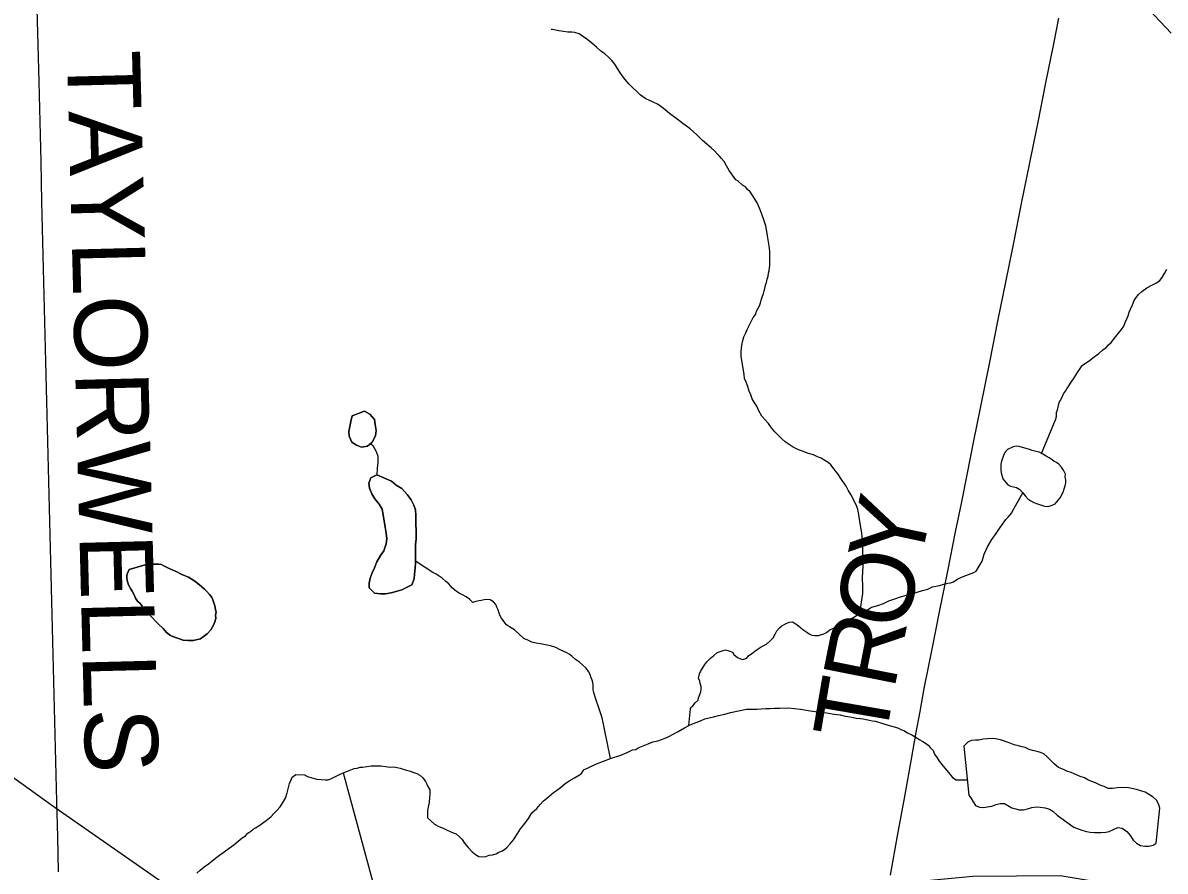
# Model space of a CAD drawing. Extents: x 103424 to 286016, y 38711 to 110967.
# Drawn here: x 157992 to 162708, y 94050 to 97551 of the extents above; entities that cross this region are included whole.
import ezdxf

# ---------------------------------------------------------------- set-up
doc = ezdxf.new("R2010")
doc.units = 0
for name, color, linetype in [('GM_X_County_Road', 7, 'Continuous'), ('GM_X_County_Road_Text', 7, 'Continuous'), ('GM_X_Minor_Lake', 7, 'Continuous'), ('GM_X_Minor_River', 7, 'Continuous'), ('GM_X_Rail_Line', 7, 'Continuous'), ('GM_X_Township_Road', 7, 'Continuous'), ('GM_X_Township_Road_Text', 7, 'Continuous')]:
    doc.layers.add(name, color=color, linetype=linetype)

msp = doc.modelspace()

# ---------------------------------------------------------------- linework, layer by layer
at = {"layer": 'GM_X_County_Road'}
for points in [[(162619.4, 97628.6), (162732.9, 97508.7)], [(161574.5, 94033.1), (161603.7, 94195.6), (161633, 94358), (161662.3, 94520.5), (161679.2, 94614.8), (161696.2, 94709.1), (161713.4, 94803.8), (161745.9, 94965.7), (161778.2, 95126.6), (161810.6, 95287.6), (161843.1, 95449.4), (161866.8, 95567.5), (161890.6, 95685.6), (161918.9, 95826.3), (161947.1, 95967), (161966.3, 96062.2), (161985.5, 96157.3), (162018, 96319.2), (162050.6, 96481), (162083.1, 96642.8), (162115.7, 96804.7), (162148.3, 96966.5), (162165.8, 97053.7), (162183.4, 97140.9), (162215.9, 97302.7), (162248.4, 97464.5), (162269.5, 97569.8)]]:
    msp.add_lwpolyline(points, dxfattribs=at)
at = {"layer": 'GM_X_Minor_Lake'}
for p, q in [((161876.9, 94564.8), (161897.6, 94363.8)), ((162671.6, 94164.8), (162686.5, 94309.9))]:
    msp.add_line(p, q, dxfattribs=at)
for points in [[(159351.6, 95929.1), (159402, 95947.5), (159424.3, 95935.4), (159444.5, 95913.3), (159446.6, 95893.1), (159450.7, 95868.9), (159448.7, 95846.7), (159434.7, 95820.4), (159414.5, 95804.1), (159390.3, 95800), (159370.1, 95808), (159349.9, 95820.1), (159339.7, 95844.3), (159337.7, 95864.5), (159341.6, 95884.7), (159345.6, 95904.9), (159351.6, 95929.1)], [(159351.6, 95929.1), (159345.6, 95904.9), (159341.6, 95884.7), (159337.7, 95864.5), (159339.7, 95844.3), (159349.9, 95820.1), (159370.1, 95808), (159390.3, 95800), (159414.5, 95804.1)], [(159414.5, 95804.1), (159434.7, 95820.4), (159448.7, 95846.7), (159450.7, 95868.9), (159446.6, 95893.1), (159444.5, 95913.3), (159424.3, 95935.4), (159402, 95947.5), (159351.6, 95929.1)], [(162250.3, 95740.9), (162241.1, 95747.8), (162229.2, 95756), (162217.2, 95762.3), (162203.3, 95770.7), (162187.4, 95779), (162175.4, 95781.3), (162159.3, 95785.6), (162147.4, 95789.8), (162105.4, 95802.7), (162093.3, 95803), (162081.2, 95801.2), (162056.9, 95789.5), (162046.6, 95777.6), (162040.3, 95765.6), (162031.8, 95741.6), (162029.5, 95729.5), (162029.3, 95717.4), (162029.1, 95705.3), (162030.9, 95693.2), (162038.4, 95668.8), (162058.1, 95644.2), (162070, 95638), (162094.1, 95633.5), (162108, 95625.2), (162119.8, 95612.8), (162129.6, 95598.5), (162141.4, 95586.2), (162153.3, 95577.9), (162165.3, 95571.6), (162181.2, 95565.3), (162205.2, 95556.8), (162217.3, 95554.5)], [(162217.3, 95554.5), (162229.3, 95556.3), (162241.5, 95560.1), (162253.7, 95566), (162274.2, 95589.8), (162286.8, 95613.8), (162291.1, 95627.8), (162295.3, 95639.8), (162297.6, 95651.9), (162297.8, 95664), (162296, 95676.1), (162296.3, 95688.2), (162288.5, 95704.5), (162280.7, 95716.8), (162268.9, 95729.1), (162257, 95737.4), (162250.3, 95740.9)], [(159513.8, 95659.1), (159453.2, 95685.1), (159429, 95672.9), (159421, 95650.7), (159423.1, 95630.5), (159433.2, 95606.3), (159445.4, 95586.1), (159463.6, 95564), (159475.8, 95543.8), (159484, 95495.4), (159488.1, 95469.2), (159492.2, 95444.9), (159494.3, 95420.7), (159492.3, 95400.5), (159482.3, 95372.2), (159468.2, 95352), (159454.2, 95325.7), (159444.1, 95301.4), (159434.1, 95281.2), (159426.1, 95258.9), (159422.1, 95238.7), (159422.1, 95218.5), (159444.4, 95196.4)], [(159513.8, 95659.1), (159534, 95643), (159556.3, 95628.9), (159578.6, 95604.8), (159594.8, 95582.6), (159606.9, 95560.4), (159613, 95540.3), (159615.1, 95516), (159615.4, 95421.1), (159613.4, 95396.9), (159613.6, 95344.4), (159613.6, 95322.2), (159611.7, 95299.9), (159609.7, 95275.7), (159607.8, 95255.5), (159597.7, 95231.2), (159557.4, 95210.9), (159537.2, 95204.8), (159513, 95198.6), (159488.8, 95194.5), (159468.6, 95194.4), (159444.4, 95196.4), (159422.1, 95218.5), (159422.1, 95238.7), (159426.1, 95258.9), (159434.1, 95281.2), (159444.1, 95301.4), (159454.2, 95325.7), (159468.2, 95352), (159482.3, 95372.2), (159492.3, 95400.5), (159494.3, 95420.7), (159492.2, 95444.9), (159488.1, 95469.2), (159484, 95495.4), (159475.8, 95543.8), (159463.6, 95564), (159445.4, 95586.1), (159433.2, 95606.3), (159423.1, 95630.5), (159421, 95650.7), (159429, 95672.9), (159453.2, 95685.1), (159513.8, 95659.1)], [(159444.4, 95196.4), (159468.6, 95194.4), (159488.8, 95194.5), (159513, 95198.6), (159537.2, 95204.8), (159557.4, 95210.9), (159597.7, 95231.2), (159607.8, 95255.5), (159609.7, 95275.7), (159611.7, 95299.9), (159613.6, 95322.2), (159613.6, 95344.4), (159613.4, 95396.9), (159615.4, 95421.1), (159615.1, 95516), (159613, 95540.3), (159606.9, 95560.4), (159594.8, 95582.6), (159578.6, 95604.8), (159556.3, 95628.9), (159534, 95643), (159513.8, 95659.1)], [(158497.3, 95313.7), (158497.7, 95313.8), (158517.8, 95316.2), (158540, 95316.6), (158554.1, 95316.8), (158564.2, 95315), (158574.4, 95309.1), (158590.7, 95301.3), (158609, 95293.6), (158625.3, 95285.8), (158645.6, 95276), (158661.9, 95268.3), (158676.2, 95262.4), (158686.4, 95256.6), (158702.7, 95246.8), (158721.1, 95230.9), (158731.4, 95223), (158741.6, 95213.1), (158751.9, 95203.2), (158762.2, 95191.3), (158770.4, 95181.3), (158776.7, 95169.3), (158781, 95157.2), (158785.2, 95145.2), (158787.5, 95129.1), (158789.8, 95117), (158787.9, 95106.9), (158788.2, 95092.7), (158784.4, 95078.5), (158778.6, 95064.3), (158768.8, 95045.9), (158753, 95029.5), (158737.1, 95017.1), (158725.1, 95008.8), (158695, 95002.2), (158674.8, 95001.8), (158654.6, 95003.5), (158634.3, 95009.2), (158618, 95014.9), (158601.8, 95022.7), (158585.4, 95034.6), (158571, 95050.5), (158552.5, 95068.3), (158515.5, 95108.1), (158501.1, 95124), (158488.7, 95137.9), (158476.3, 95153.8), (158466.1, 95163.7), (158457.8, 95175.7), (158451.5, 95189.7), (158443.1, 95205.7), (158436.9, 95215.7), (158430.6, 95225.7), (158426.4, 95235.8), (158422.1, 95249.8), (158422, 95259.9), (158421.8, 95270), (158423.6, 95280.1), (158431.4, 95294.4), (158497.3, 95313.7)], [(158497.3, 95313.7), (158431.4, 95294.4), (158423.6, 95280.1), (158421.8, 95270), (158422, 95259.9), (158422.1, 95249.8), (158426.4, 95235.8), (158430.6, 95225.7), (158436.9, 95215.7), (158443.1, 95205.7), (158451.5, 95189.7), (158457.8, 95175.7), (158466.1, 95163.7), (158476.3, 95153.8), (158488.7, 95137.9), (158501.1, 95124), (158515.5, 95108.1), (158552.5, 95068.3), (158571, 95050.5), (158585.4, 95034.6), (158601.8, 95022.7), (158618, 95014.9), (158634.3, 95009.2), (158654.6, 95003.5), (158674.8, 95001.8), (158695, 95002.2), (158725.1, 95008.8), (158737.1, 95017.1), (158753, 95029.5), (158768.8, 95045.9), (158778.6, 95064.3)], [(158778.6, 95064.3), (158784.4, 95078.5), (158788.2, 95092.7), (158787.9, 95106.9), (158789.8, 95117), (158787.5, 95129.1), (158785.2, 95145.2), (158781, 95157.2), (158776.7, 95169.3), (158770.4, 95181.3), (158762.2, 95191.3), (158751.9, 95203.2), (158741.6, 95213.1), (158731.4, 95223), (158721.1, 95230.9), (158702.7, 95246.8), (158686.4, 95256.6), (158676.2, 95262.4), (158661.9, 95268.3), (158645.6, 95276), (158625.3, 95285.8), (158609, 95293.6), (158590.7, 95301.3), (158574.4, 95309.1), (158564.2, 95315), (158554.1, 95316.8), (158540, 95316.6), (158517.8, 95316.2), (158497.7, 95313.8), (158497.3, 95313.7)], [(162686.5, 94309.9), (162682.4, 94322.9), (162674.3, 94341), (162658.1, 94355.1), (162643.9, 94365.1), (162625.7, 94375.2), (162589.4, 94387.2), (162571.2, 94391.1), (162557.1, 94393.1), (162532.8, 94395.1), (162510.6, 94393), (162490.5, 94390.9), (162472.3, 94390.8), (162456.1, 94398.8), (162442, 94402.8), (162425.8, 94410.8), (162389.4, 94426.9), (162375.3, 94434.9), (162357.1, 94440.9), (162320.7, 94456.9), (162302.5, 94462.9), (162288.4, 94469), (162268.2, 94476.9), (162250, 94493), (162221.6, 94521.2), (162207.5, 94533.3), (162193.3, 94539.3), (162179.2, 94543.3), (162161, 94547.3), (162146.9, 94551.3), (162130.7, 94559.3), (162116.6, 94563.3), (162102.4, 94567.3), (162084.2, 94571.2), (162064, 94579.2), (162027.7, 94591.2), (162007.5, 94595.2), (161993.4, 94597.2), (161975.2, 94595.1), (161957, 94595), (161938.9, 94590.9), (161924.7, 94590.9), (161908.6, 94588.8), (161894.5, 94582.7), (161876.9, 94564.8)], [(161897.6, 94363.8), (161905.2, 94352.5), (161915.3, 94336.4), (161925.5, 94320.3), (161941.6, 94314.3), (161959.8, 94312.3), (161973.9, 94314.4), (161992.1, 94318.5), (162010.2, 94324.6), (162026.4, 94328.7), (162044.5, 94328.8), (162058.7, 94320.7), (162074.9, 94310.7), (162091, 94306.7), (162105.2, 94302.7), (162123.3, 94302.8), (162139.5, 94306.9), (162157.6, 94313), (162175.8, 94315.1), (162191.9, 94313.1), (162212.1, 94311.2), (162230.3, 94305.2), (162244.5, 94297.1), (162262.7, 94281), (162276.8, 94269), (162317.3, 94240.8), (162331.4, 94230.8), (162363.8, 94218.8), (162384, 94212.8), (162398.1, 94210.8), (162416.3, 94208.9), (162444.5, 94209), (162462.7, 94211), (162476.8, 94213.1), (162513.1, 94229.4), (162531.3, 94227.4), (162549.5, 94213.4), (162565.7, 94195.2), (162575.8, 94177.1), (162590, 94165), (162606.1, 94155), (162624.3, 94153), (162640.5, 94153.1), (162658.6, 94157.2), (162671.6, 94164.8)]]:
    msp.add_lwpolyline(points, dxfattribs=at)
at = {"layer": 'GM_X_Minor_River'}
for points in [[(160945.2, 96897.1), (160935, 96902.9), (160908.1, 96940.8), (160897.6, 96960.9), (160887.2, 96978.9), (160876.9, 96990.8), (160868.7, 97000.7), (160858.4, 97010.7), (160848.1, 97022.6), (160833.7, 97034.5), (160817.4, 97048.3), (160796.8, 97066.1), (160774.3, 97087.9), (160747.6, 97113.7), (160716.9, 97135.4), (160688.3, 97157.1), (160661.7, 97176.8), (160637.1, 97196.6), (160614.6, 97214.4), (160592.2, 97224.1), (160575.9, 97231.9), (160563.7, 97237.7), (160541.3, 97253.5), (160526.9, 97267.3), (160510.4, 97283.2), (160494, 97299.1), (160477.5, 97319), (160458.9, 97342.9), (160446.5, 97362.9), (160436, 97380.9), (160423.7, 97394.8), (160409.3, 97408.7), (160395, 97422.6), (160378.6, 97434.4), (160360.1, 97450.2), (160339.7, 97468), (160321.2, 97483.9), (160302.8, 97495.7), (160288.5, 97505.5), (160270.3, 97511.2), (160258.1, 97513), (160242, 97512.7), (160223.8, 97514.4), (160205.6, 97518.1), (160191.4, 97519.9), (160179.2, 97523.7), (160173.2, 97523.6)], [(161447.3, 95114.1), (161460, 95195.2), (161459.5, 95225.5), (161458.9, 95259.8), (161460.4, 95286.1), (161462, 95310.3), (161461.6, 95332.6), (161458.1, 95413.3), (161455.5, 95445.6), (161450.9, 95475.8), (161446.4, 95502), (161444.1, 95522.1), (161439.7, 95542.3), (161433.3, 95558.3), (161425, 95574.3), (161418.7, 95588.4), (161410.3, 95604.4), (161399.9, 95622.4), (161391.5, 95638.4), (161383.2, 95650.4), (161375, 95662.3), (161366.7, 95674.3), (161358.3, 95688.3), (161350.1, 95698.3), (161341.8, 95708.2), (161327.4, 95726.1), (161317.1, 95736), (161302.9, 95743.9), (161288.6, 95753.7), (161272.3, 95759.5), (161256, 95767.3), (161235.7, 95773), (161217.4, 95780.7), (161191.1, 95790.4), (161172.7, 95800.1), (161156.4, 95809.9), (161140, 95821.8), (161125.7, 95833.6), (161111.3, 95847.5), (161096.9, 95863.4), (161082.5, 95879.3), (161070.1, 95897.3), (161055.7, 95913.2), (161043.3, 95927.1), (161030.8, 95949.1), (161022.4, 95969.2), (161012, 95985.1), (161003.7, 95999.1), (160997.3, 96015.2), (160991, 96031.2), (160984.6, 96049.3), (160978.2, 96067.4), (160971.9, 96083.4), (160969.6, 96099.5), (160960.5, 96157.9), (160958.2, 96174.1), (160957.9, 96190.2), (160959.5, 96210.4), (160963.1, 96234.8), (160968.8, 96255.1), (160976.6, 96271.4), (160982.4, 96285.6), (160990.2, 96301.9), (160999.9, 96320.3), (161007.7, 96334.5), (161017.6, 96348.9), (161021.4, 96361.1), (161027.2, 96373.3), (161033.1, 96383.5), (161036.9, 96395.7), (161040.8, 96405.8), (161044.6, 96418), (161050.3, 96434.3), (161052.2, 96444.4), (161056, 96454.6), (161057.8, 96468.8), (161061.6, 96478.9), (161065.4, 96493.2), (161069.2, 96505.3), (161071, 96517.5), (161072.9, 96527.6), (161074.7, 96539.8), (161076.5, 96549.9), (161076.3, 96564.1), (161075.9, 96584.3), (161075.5, 96606.5), (161073, 96630.7), (161068.4, 96662.9), (161063.9, 96689.1), (161059.5, 96713.3), (161051, 96737.3), (161042.4, 96761.4), (161033.9, 96785.5), (161023.5, 96807.6), (161013, 96825.6), (161002.7, 96841.5), (160994.4, 96853.5), (160984.1, 96863.4), (160975.9, 96873.4), (160963.6, 96881.2), (160945.2, 96897.1)], [(162197.8, 95773.6), (162258.2, 95918.6), (162260.1, 95928.7), (162259.8, 95942.8), (162263.7, 95953), (162271.2, 95983.4), (162280.9, 96003.8), (162288.7, 96020.1), (162296.6, 96030.4), (162302.4, 96040.6), (162310.3, 96052.8), (162320.1, 96067.1), (162331.9, 96085.5), (162345.6, 96108), (162365.3, 96136.6), (162395.2, 96157.4), (162415.1, 96171.9), (162435, 96186.4), (162450.9, 96200.8), (162464.8, 96211.2), (162474.7, 96221.4), (162484.7, 96231.7), (162494.5, 96244), (162504.4, 96256.3), (162516.2, 96270.7), (162528.1, 96285), (162537.9, 96299.3), (162543.7, 96313.6), (162549.5, 96329.8), (162555.3, 96342.1), (162559.1, 96356.3), (162564.9, 96368.5), (162572.7, 96386.8), (162580.4, 96405.2), (162588.3, 96417.4), (162598.1, 96429.7), (162612, 96442.1), (162632, 96456.6), (162656, 96469.1), (162671.9, 96477.5), (162685.9, 96487.8), (162695.7, 96500.2), (162705.5, 96516.5), (162715.3, 96534.8)], [(159427.5, 95814.6), (159436.7, 95806.2), (159450.9, 95782.1), (159457, 95761.9), (159457.1, 95737.6), (159455.1, 95713.4), (159453.2, 95685.2)], [(160741.3, 94651), (160748.2, 94719.8), (160748.1, 94723.8), (160758, 94732.1), (160767.9, 94744.4), (160779.8, 94754.7), (160781.7, 94764.8), (160787.5, 94779.1), (160791.3, 94789.2), (160793.1, 94801.4), (160792.9, 94811.5), (160788.7, 94823.5), (160786.5, 94833.6), (160782.2, 94845.6), (160785.9, 94863.9), (160789.8, 94874.1), (160807.4, 94902.6), (160815.3, 94912.9), (160831.2, 94929.3), (160845.1, 94939.7), (160857, 94950), (160867.1, 94954.2), (160883.1, 94960.6), (160893.1, 94962.8), (160907.3, 94959), (160921.5, 94953.2), (160927.8, 94943.2), (160942.1, 94931.3), (160954.3, 94925.5), (160964.5, 94923.6), (160980.5, 94928), (160988.4, 94938.2), (161002.4, 94948.6), (161020.3, 94961), (161040.2, 94975.5), (161062.2, 94986), (161076.1, 94998.4), (161090, 95012.8), (161097.8, 95027.1), (161105.6, 95041.3), (161115.5, 95053.6), (161125.4, 95061.9), (161141.4, 95070.3), (161155.4, 95076.6), (161169.5, 95078.8), (161187.9, 95067), (161202.2, 95055.2), (161212.5, 95047.3), (161228.8, 95035.5), (161239, 95029.6), (161249.2, 95023.7), (161261.3, 95021.9), (161277.5, 95022.2), (161299.6, 95028.6), (161309.5, 95034.9), (161323.5, 95045.2), (161341.5, 95053.6), (161361.4, 95066.1), (161385.5, 95076.6), (161409.5, 95089.2), (161429.4, 95101.7), (161447.3, 95114.1), (161465.4, 95122.5), (161479.4, 95128.8), (161495.3, 95139.2), (161521.4, 95145.7), (161545.5, 95154.3), (161567.5, 95164.8), (161591.6, 95173.3), (161615.6, 95181.8), (161639.7, 95188.3), (161661.8, 95194.7), (161683.9, 95201.2), (161706, 95207.6), (161728.1, 95214.1), (161748.1, 95222.5), (161776.2, 95229.1), (161794.3, 95233.5), (161810.4, 95237.8), (161822.4, 95240), (161834.5, 95244.3), (161852.4, 95256.7), (161874.4, 95265.2), (161896.5, 95273.7), (161918.5, 95282.2), (161928.5, 95288.4), (161952, 95329.2), (161961.6, 95357.7), (161975.2, 95388.2), (161992.8, 95418.8), (162010.5, 95443.4), (162024.2, 95463.9), (162036, 95482.3), (162049.8, 95500.7), (162059.7, 95511), (162073.5, 95527.4), (162081.4, 95541.7), (162085.3, 95547.8), (162121.2, 95610.8)], [(160418.9, 94513.9), (160392.4, 94642.7), (160383.6, 94682.9), (160370.8, 94719.1), (160355.9, 94763.2), (160349.4, 94787.4), (160347.2, 94797.4), (160347.1, 94807.5), (160346.9, 94817.6), (160344.7, 94827.7), (160342.5, 94837.7), (160338.3, 94847.8), (160334, 94861.8), (160327.7, 94873.9), (160317.4, 94887.8), (160303, 94901.7), (160290.7, 94911.6), (160274.3, 94923.4), (160260, 94935.3), (160247.7, 94945.1), (160237.5, 94951), (160211.1, 94962.7), (160192.8, 94972.4), (160170.4, 94980.1), (160150.2, 94983.8), (160129.9, 94987.5), (160111.7, 94991.2), (160093.5, 94994.9), (160077.2, 95002.7), (160060.9, 95010.5), (160021.9, 95046.1), (160001.5, 95057.9), (159989.3, 95065.8), (159974.9, 95083.7), (159968.6, 95093.7), (159962.4, 95103.7), (159958.2, 95113.7), (159953.9, 95127.8), (159949.6, 95139.8), (159945.4, 95149.8), (159935.1, 95161.8), (159920.8, 95169.6), (159906.7, 95171.4), (159896.6, 95169.2), (159884.6, 95166.9), (159874.5, 95164.7), (159862.4, 95162.5), (159850.4, 95158.2), (159836, 95172.1), (159821.7, 95182), (159807.5, 95189.8), (159793.2, 95197.6), (159783, 95203.5), (159764.6, 95219.3), (159750.2, 95235.2), (159737.9, 95245.1), (159723.5, 95259), (159711.3, 95266.9), (159699, 95274.7), (159684.7, 95282.5), (159613.6, 95329.2)], [(160418.9, 94513.9), (160461, 94528.8), (160487.1, 94539.3), (160509.1, 94549.8), (160523.2, 94552.1), (160533.1, 94558.3), (160553.2, 94566.8), (160573.2, 94575.2), (160593.2, 94583.7), (160613.3, 94588), (160629.4, 94592.4), (160643.4, 94598.7), (160659.4, 94605), (160677.4, 94615.5), (160697.4, 94625.9), (160723.4, 94640.5), (160741.3, 94651), (160757.4, 94657.3), (160771.4, 94663.6), (160789.4, 94670), (160807.4, 94678.4), (160825.5, 94682.8), (160843.6, 94687.1), (160863.7, 94691.5), (160889.8, 94698.1), (160913.9, 94704.6), (160980.3, 94717.9), (160990.3, 94718), (161000.4, 94718.2), (161010.5, 94718.4), (161022.6, 94718.6), (161040.8, 94718.9), (161058.9, 94721.3), (161077, 94721.6), (161095.2, 94721.9), (161117.4, 94722.3), (161153.7, 94723), (161175.9, 94721.4), (161202.2, 94717.8), (161234.6, 94712.3), (161273, 94706.9), (161309.4, 94703.6), (161341.8, 94698.1), (161366.1, 94694.5), (161386.4, 94688.8), (161406.6, 94687.1), (161420.8, 94683.3), (161432.9, 94681.5), (161449.1, 94679.8), (161461.2, 94678), (161473.4, 94676.2), (161487.6, 94672.4), (161499.7, 94670.6), (161511.8, 94668.8), (161524, 94665), (161534.2, 94661.1), (161546.4, 94657.3), (161560.5, 94653.5), (161574.7, 94649.7), (161595, 94644), (161607.2, 94640.2), (161617.4, 94634.3), (161629.6, 94630.5), (161643.9, 94620.7), (161662.2, 94612.9), (161678.5, 94603.1), (161692.8, 94593.3), (161707.1, 94585.4), (161719.3, 94577.6), (161729.5, 94569.7), (161737.8, 94559.7), (161750.1, 94547.8), (161756.5, 94531.8), (161766.8, 94517.8), (161775.1, 94503.8), (161785.5, 94489.9), (161818.5, 94450), (161830.8, 94436.1), (161845.1, 94426.3), (161891.1, 94427.1)], [(159054.4, 94315.7), (159064.2, 94330), (159075.9, 94350.4), (159083.6, 94372.8), (159089.3, 94395.1), (159093, 94411.3), (159098.8, 94423.5), (159104.6, 94437.8), (159118.6, 94448.1), (159154.9, 94446.8), (159167.1, 94440.9), (159185.4, 94435.2), (159205.7, 94429.5), (159223.9, 94427.8), (159240, 94426.1), (159252.1, 94426.3), (159264.2, 94430.5), (159280.2, 94438.9), (159296.2, 94447.3), (159314.2, 94455.7), (159332.2, 94462.1), (159346.2, 94468.4), (159360.3, 94472.7), (159372.3, 94474.9), (159384.4, 94479.2), (159394.5, 94479.3), (159412.6, 94481.7), (159430.7, 94484), (159448.8, 94484.4), (159471, 94484.7), (159489.3, 94481), (159507.5, 94479.3), (159523.6, 94479.6), (159537.8, 94477.9), (159549.9, 94474), (159562.1, 94470.2), (159576.3, 94466.4), (159592.5, 94462.7), (159602.7, 94458.8), (159618.9, 94453.1), (159631.2, 94445.2), (159643.4, 94435.3), (159653.8, 94419.3), (159660.1, 94409.3), (159664.3, 94399.3), (159672.6, 94385.3), (159672.9, 94367.2), (159671.2, 94353), (159669.5, 94332.7), (159665.8, 94314.5), (159662.1, 94298.3), (159662.3, 94286.1), (159662.6, 94270), (159674.9, 94258.1), (159691.3, 94244.2), (159709.6, 94234.5), (159727.9, 94226.7), (159744.2, 94218.9), (159756.4, 94213.1), (159768.6, 94207.2), (159780.8, 94203.4), (159795.1, 94191.6), (159805.4, 94179.6), (159815.8, 94165.7), (159830.2, 94147.7), (159846.7, 94129.9), (159861, 94118), (159875.3, 94110.2), (159885.4, 94108.3), (159903.5, 94110.7), (159917.6, 94115), (159931.7, 94117.2), (159945.7, 94121.5), (159957.7, 94127.8), (159971.7, 94134.1), (159981.7, 94140.4), (159991.6, 94148.6), (160003.5, 94163), (160017.3, 94179.4), (160033.1, 94201.9), (160046.8, 94224.4), (160064.5, 94246.9), (160080.3, 94267.4), (160094, 94289.8), (160113.9, 94308.4), (160127.7, 94324.8), (160141.6, 94339.2), (160153.5, 94349.5), (160163.4, 94357.8), (160173.4, 94366), (160183.3, 94374.3), (160195.3, 94382.6), (160211.2, 94395), (160229.1, 94409.5), (160247, 94421.9), (160269, 94434.4), (160283, 94442.7), (160296.9, 94451.1), (160308.8, 94467.4), (160360.8, 94492.6), (160418.9, 94513.9)], [(159314.2, 94455.7), (159458.9, 93922.9)], [(158710.2, 94040.8), (158724.1, 94053.2), (158740, 94067.6), (158757.9, 94080), (158771.9, 94090.4), (158787.8, 94102.8), (158803.7, 94115.2), (158823.6, 94129.7), (158843.5, 94144.2), (158863.5, 94158.7), (158881.4, 94173.2), (158897.2, 94187.6), (158911.2, 94195.9), (158921.1, 94206.2), (158933.1, 94214.5), (158943, 94222.8), (158953, 94229), (158971, 94239.4), (158986.9, 94251.8), (158996.9, 94258.1), (159016.8, 94274.6), (159028.6, 94286.9), (159040.5, 94299.3), (159054.4, 94315.7)]]:
    msp.add_lwpolyline(points, dxfattribs=at)
at = {"layer": 'GM_X_Rail_Line'}
msp.add_lwpolyline([(155473.5, 96220.4), (158111.3, 94322.1), (159097.7, 93635.6), (159478.5, 93466.6), (159741.6, 93407), (160004.5, 93406.2), (160225, 93449.4), (160441.7, 93547.3), (160653.6, 93656.6), (161055.6, 93850.1), (161354.5, 93950), (161563, 93996.3), (161913.7, 94029.2), (162274.4, 94031.5), (162588, 93979.4), (162860.1, 93904.7), (165033, 93303), (165580.4, 93106.8), (166248.6, 92813.3), (166745.3, 92558.6)], dxfattribs=at)
at = {"layer": 'GM_X_Township_Road'}
msp.add_lwpolyline([(158139.9, 94046.3), (158136.1, 94191.8), (158132.3, 94337.3), (158128.2, 94502.3), (158124.2, 94667.3), (158120.1, 94832.3), (158116, 94997.3), (158111.9, 95162.3), (158107.9, 95327.3), (158103.8, 95492.3), (158099.7, 95657.3), (158095.6, 95822.3), (158091.5, 95987.3), (158087.5, 96152.3), (158083.4, 96317.3), (158079.3, 96482.3), (158075.2, 96647.3), (158071.1, 96812.3), (158067.1, 96977.3), (158063, 97142.3), (158058.9, 97307.3), (158055.2, 97458.3), (158051.5, 97609.3)], dxfattribs=at)

# ---------------------------------------------------------------- texts
at = {"layer": 'GM_X_County_Road_Text'}
for s, rotation, p in [('Y', 77.9935, (161692, 95294.8)), ('O', 78.0263, (161636.9, 95034.9)), ('R', 78.7459, (161588.8, 94792.8)), ('T', 80.2157, (161550.8, 94572.2))]:
    msp.add_text(s, height=301.9, rotation=rotation, dxfattribs=at).set_placement(p)
at = {"layer": 'GM_X_Township_Road_Text'}
msp.add_text('TAYLORWELLS', height=301.872, rotation=271.483, dxfattribs=at).set_placement((158174, 97432.9))

doc.saveas('drawing.dxf')
